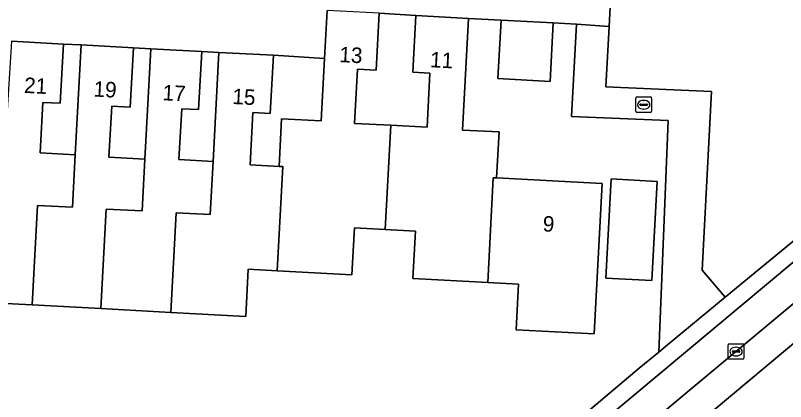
# Model space of a CAD drawing. Extents: x 162989 to 165008, y 383432 to 384338.
# Drawn here: x 164790.72 to 164840.47, y 383714.75 to 383739.67 of the extents above; entities that cross this region are included whole.
import ezdxf

# ---------------------------------------------------------------- set-up
doc = ezdxf.new("R2010")
doc.units = 0
for name, color, linetype in [('IMGEO_Erf', 7, 'Continuous'), ('IMGEO_Kolk', 7, 'Continuous'), ('IMGEO_Pand', 7, 'Continuous'), ('IMGEO_Pand_nummerreeks', 7, 'Continuous'), ('IMGEO_Parkeervlak_open', 7, 'Continuous'), ('IMGEO_Rijbaan_lokaal_gesloten', 7, 'Continuous'), ('IMGEO_Voetpad_open', 7, 'Continuous')]:
    doc.layers.add(name, color=color, linetype=linetype)

msp = doc.modelspace()

# ---------------------------------------------------------------- linework, layer by layer
at = {"layer": 'IMGEO_Erf'}
for points in [[(164829.486, 383746.946), (164829.065, 383738.963), (164828.858, 383735.05), (164835.686, 383734.75), (164835.074, 383723.229), (164836.569, 383721.483), (164842.503, 383726.374), (164863.409, 383743.924)], [(164810.486, 383699.593), (164831.01, 383716.901), (164832.272, 383717.941), (164832.886, 383732.89), (164826.63, 383733.147), (164826.954, 383739.111), (164825.452, 383739.181), (164825.251, 383735.412), (164821.884, 383735.591), (164822.085, 383739.361), (164819.983, 383739.48), (164819.599, 383732.273), (164821.961, 383732.147), (164821.803, 383729.18), (164828.619, 383728.814), (164828.101, 383719.119), (164823.06, 383719.388), (164823.217, 383722.324), (164821.232, 383722.43), (164816.392, 383722.688), (164816.555, 383725.748), (164814.608, 383725.852), (164812.62, 383725.958), (164812.459, 383722.93), (164807.625, 383723.188), (164805.758, 383723.287), (164805.596, 383720.248), (164800.76, 383720.506), (164796.242, 383720.747), (164791.793, 383720.984), (164787.09, 383721.235)]]:
    msp.add_lwpolyline(points, dxfattribs=at)
for points in [[(164814.209, 383739.805), (164814.013, 383736.126), (164812.816, 383736.19), (164812.63, 383732.704), (164814.968, 383732.579), (164817.305, 383732.455), (164817.491, 383735.94), (164816.382, 383735.999), (164816.577, 383739.662)], [(164793.823, 383737.822), (164793.619, 383734), (164792.493, 383734.06), (164792.319, 383730.799), (164794.589, 383730.678), (164794.967, 383737.763)], [(164798.342, 383737.583), (164798.138, 383733.756), (164796.937, 383733.82), (164796.761, 383730.52), (164799.089, 383730.396), (164799.469, 383737.522)], [(164802.751, 383737.347), (164802.55, 383733.59), (164801.459, 383733.648), (164801.284, 383730.364), (164803.491, 383730.247), (164803.866, 383737.284)], [(164807.38, 383737.097), (164807.179, 383733.335), (164806.055, 383733.395), (164805.875, 383730.027), (164807.749, 383729.927), (164807.913, 383733.005), (164810.476, 383732.868), (164810.69, 383736.886)], [(164829.205, 383729.129), (164832.165, 383728.961), (164831.822, 383722.553), (164828.862, 383722.711)]]:
    msp.add_lwpolyline(points, close=True, dxfattribs=at)
at = {"layer": 'IMGEO_Kolk'}
for p, q in [((164830.876, 383734.406), (164831.728, 383734.406)), ((164830.801, 383733.48), (164830.801, 383734.332)), ((164831.06, 383733.9), (164831.06, 383733.912)), ((164831.103, 383733.949), (164831.501, 383733.949)), ((164831.289, 383734.186), (164831.314, 383734.186)), ((164831.544, 383733.912), (164831.544, 383733.9)), ((164831.802, 383734.332), (164831.802, 383733.48)), ((164831.728, 383733.406), (164830.876, 383733.406)), ((164831.498, 383733.863), (164831.1, 383733.863)), ((164831.312, 383733.626), (164831.287, 383733.626)), ((164836.838, 383718.477), (164837.69, 383718.477)), ((164836.763, 383717.551), (164836.763, 383718.403)), ((164837.022, 383717.971), (164837.022, 383717.983)), ((164837.065, 383718.02), (164837.463, 383718.02)), ((164837.251, 383718.257), (164837.276, 383718.257)), ((164837.506, 383717.983), (164837.506, 383717.971)), ((164837.764, 383718.403), (164837.764, 383717.551)), ((164837.69, 383717.477), (164836.838, 383717.477)), ((164837.46, 383717.934), (164837.062, 383717.934)), ((164837.274, 383717.697), (164837.249, 383717.697))]:
    msp.add_line(p, q, dxfattribs=at)
for points in [[(164830.876, 383734.406), (164831.728, 383734.406)], [(164830.801, 383733.48), (164830.801, 383734.332)], [(164831.802, 383734.332), (164831.802, 383733.48)], [(164831.728, 383733.406), (164830.876, 383733.406)], [(164836.838, 383718.477), (164837.69, 383718.477)], [(164836.763, 383717.551), (164836.763, 383718.403)], [(164837.764, 383718.403), (164837.764, 383717.551)], [(164837.69, 383717.477), (164836.838, 383717.477)]]:
    msp.add_lwpolyline(points, dxfattribs=at)
for centre, radius, start, end in [((164830.878, 383734.33), 0.0765, 91.552, 178.448), ((164830.878, 383734.33), 0.0765, 91.552, 178.448), ((164831.726, 383734.33), 0.0765, 1.552, 88.448), ((164831.726, 383734.33), 0.0765, 1.552, 88.448), ((164831.1, 383733.909), 0.0403, 85.8775, 175.7526), ((164831.097, 383733.899), 0.0366, 178.938, 274.7102), ((164831.501, 383733.906), 0.043, 264.8664, 352.4533), ((164831.505, 383733.911), 0.0386, 1.7309, 96.639), ((164830.878, 383733.482), 0.0765, 181.552, 268.448), ((164830.878, 383733.482), 0.0765, 181.552, 268.448), ((164831.726, 383733.482), 0.0765, 271.552, 358.448), ((164831.726, 383733.482), 0.0765, 271.552, 358.448), ((164836.84, 383718.401), 0.0765, 91.552, 178.448), ((164836.84, 383718.401), 0.0765, 91.552, 178.448), ((164837.688, 383718.401), 0.0765, 1.552, 88.448), ((164837.688, 383718.401), 0.0765, 1.552, 88.448), ((164837.062, 383717.98), 0.0403, 85.8775, 175.7526), ((164837.059, 383717.97), 0.0366, 178.938, 274.7102), ((164837.463, 383717.977), 0.043, 264.8664, 352.4533), ((164837.467, 383717.982), 0.0386, 1.7309, 96.639), ((164836.84, 383717.553), 0.0765, 181.552, 268.448), ((164836.84, 383717.553), 0.0765, 181.552, 268.448), ((164837.688, 383717.553), 0.0765, 271.552, 358.448), ((164837.688, 383717.553), 0.0765, 271.552, 358.448)]:
    msp.add_arc(centre, radius, start, end, dxfattribs=at)
for centre, major_axis, ratio, start_param, end_param in [((164831.288, 383733.906), (-0.387, 0.002), 0.722429, 4.712389, 7.853982), ((164831.313, 383733.906), (-0.39, 0.002), 0.717154, 1.570796, 4.712389), ((164837.25, 383717.977), (-0.387, 0.002), 0.722429, 4.712389, 7.853982), ((164837.275, 383717.977), (-0.39, 0.002), 0.717154, 1.570796, 4.712389)]:
    msp.add_ellipse(centre, major_axis=major_axis, ratio=ratio, start_param=start_param, end_param=end_param, dxfattribs=at)
at = {"layer": 'IMGEO_Pand'}
for points in [[(164807.749, 383729.927), (164807.985, 383729.912), (164807.625, 383723.188), (164812.459, 383722.93), (164812.62, 383725.958), (164814.608, 383725.852), (164814.968, 383732.579), (164812.63, 383732.704), (164812.816, 383736.19), (164814.013, 383736.126), (164814.209, 383739.805), (164810.855, 383739.984), (164810.69, 383736.886), (164810.476, 383732.868), (164807.913, 383733.005)], [(164821.232, 383722.43), (164821.585, 383729.192), (164821.803, 383729.18), (164821.961, 383732.147), (164819.599, 383732.273), (164819.983, 383739.48), (164816.577, 383739.662), (164816.382, 383735.999), (164817.491, 383735.94), (164817.305, 383732.455), (164814.968, 383732.579), (164814.608, 383725.852), (164816.555, 383725.748), (164816.392, 383722.688)], [(164822.085, 383739.361), (164821.884, 383735.591), (164825.251, 383735.412), (164825.452, 383739.181)], [(164791.793, 383720.984), (164792.138, 383727.41), (164794.41, 383727.289), (164794.589, 383730.678), (164792.319, 383730.799), (164792.493, 383734.06), (164793.619, 383734), (164793.823, 383737.822), (164790.47, 383738.001), (164789.815, 383727.682), (164787.441, 383727.809), (164787.09, 383721.235)], [(164796.242, 383720.747), (164796.583, 383727.173), (164798.912, 383727.049), (164799.089, 383730.396), (164796.761, 383730.52), (164796.937, 383733.82), (164798.138, 383733.756), (164798.342, 383737.583), (164794.967, 383737.763), (164794.589, 383730.678), (164794.41, 383727.289), (164792.138, 383727.41), (164791.793, 383720.984)], [(164796.242, 383720.747), (164800.76, 383720.506), (164801.102, 383726.932), (164803.307, 383726.815), (164803.491, 383730.247), (164801.284, 383730.364), (164801.459, 383733.648), (164802.55, 383733.59), (164802.751, 383737.347), (164799.469, 383737.522), (164799.089, 383730.396), (164798.912, 383727.049), (164796.583, 383727.173)], [(164807.749, 383729.927), (164805.875, 383730.027), (164806.055, 383733.395), (164807.179, 383733.335), (164807.38, 383737.097), (164803.866, 383737.284), (164803.491, 383730.247), (164803.307, 383726.815), (164801.102, 383726.932), (164800.76, 383720.506), (164805.596, 383720.248), (164805.758, 383723.287), (164807.625, 383723.188), (164807.985, 383729.912)], [(164821.232, 383722.43), (164823.217, 383722.324), (164823.06, 383719.388), (164828.101, 383719.119), (164828.619, 383728.814), (164821.803, 383729.18), (164821.585, 383729.192)], [(164829.205, 383729.129), (164828.862, 383722.711), (164831.822, 383722.553), (164832.165, 383728.961)]]:
    msp.add_lwpolyline(points, close=True, dxfattribs=at)
at = {"layer": 'IMGEO_Parkeervlak_open'}
for points in [[(164861.739, 383741.102), (164799.464, 383689.118), (164798.595, 383688.393)], [(164797.855, 383685.141), (164797.964, 383685.231), (164845.878, 383725.171)]]:
    msp.add_lwpolyline(points, dxfattribs=at)
at = {"layer": 'IMGEO_Rijbaan_lokaal_gesloten'}
msp.add_lwpolyline([(164865.449, 383733.718), (164868.613, 383736.505), (164872.296, 383740.613), (164874.705, 383744.013), (164876.641, 383747.65), (164878.294, 383751.947), (164879.262, 383755.442), (164879.734, 383757.378), (164880.183, 383760.826), (164880.304, 383763.878), (164876.297, 383763.908), (164876.178, 383760.759), (164875.697, 383757.048), (164873.808, 383750.719), (164872.296, 383747.414), (164869.888, 383743.825), (164867.668, 383741.038), (164863.654, 383737.449), (164809.25, 383691.971), (164790.93, 383676.807), (164793.725, 383673.706)], close=True, dxfattribs=at)
msp.add_lwpolyline([(164865.362, 383741.602), (164865.236, 383741.476), (164845.878, 383725.171), (164797.964, 383685.231), (164797.855, 383685.141), (164789.554, 383678.222), (164790.93, 383676.807), (164809.25, 383691.971), (164863.654, 383737.449)], dxfattribs=at)
at = {"layer": 'IMGEO_Voetpad_open'}
for points in [[(164814.209, 383739.805), (164816.577, 383739.662), (164819.983, 383739.48), (164822.085, 383739.361), (164825.452, 383739.181), (164826.954, 383739.111), (164829.065, 383738.963), (164829.486, 383746.946)], [(164863.409, 383743.924), (164842.503, 383726.374), (164836.569, 383721.483), (164832.706, 383718.299), (164832.272, 383717.941), (164831.01, 383716.901), (164810.486, 383699.593), (164805.037, 383695.189), (164801.031, 383691.848), (164798.038, 383689.352), (164795.207, 383686.97), (164791.286, 383683.721), (164791.135, 383680.718), (164788.217, 383678.528)], [(164798.595, 383688.393), (164799.464, 383689.118), (164861.739, 383741.102)], [(164790.47, 383738.001), (164793.823, 383737.822), (164794.967, 383737.763), (164798.342, 383737.583), (164799.469, 383737.522), (164802.751, 383737.347), (164803.866, 383737.284), (164807.38, 383737.097), (164810.69, 383736.886), (164810.855, 383739.984)]]:
    msp.add_lwpolyline(points, dxfattribs=at)
msp.add_lwpolyline([(164835.686, 383734.75), (164828.858, 383735.05), (164829.065, 383738.963), (164826.954, 383739.111), (164826.63, 383733.147), (164832.886, 383732.89), (164832.272, 383717.941), (164832.706, 383718.299), (164836.569, 383721.483), (164835.074, 383723.229)], close=True, dxfattribs=at)

# ---------------------------------------------------------------- texts
at = {"layer": 'IMGEO_Pand_nummerreeks'}
for s, rotation, p in [('13', 356.9451, (164811.622, 383736.659)), ('11', 356.9413, (164817.484, 383736.329)), ('21', 356.9442, (164791.259, 383734.675)), ('19', 356.9471, (164795.745, 383734.437)), ('17', 356.9478, (164800.201, 383734.199)), ('15', 356.9538, (164804.714, 383733.955)), ('9', 356.9431, (164824.761, 383725.735))]:
    msp.add_text(s, height=1, rotation=rotation, dxfattribs=at).set_placement(p)

doc.saveas('drawing.dxf')
